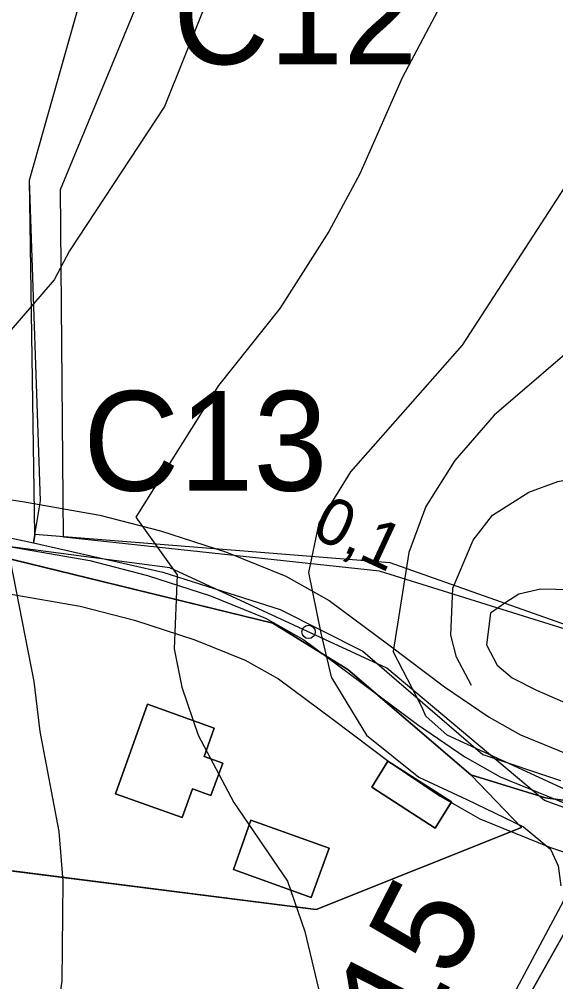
# Model space of a CAD drawing. Extents: x -709418 to -703832, y -1161719 to -1157826.
# Drawn here: x -706960.2 to -706879.4, y -1160731.8 to -1160586.9 of the extents above; entities that cross this region are included whole.
import ezdxf

# ---------------------------------------------------------------- set-up
doc = ezdxf.new("R2010")
doc.units = 0
for name, color, linetype in [('102_obvod PÚ', 7, 'Continuous'), ('106_zastavitelné plochy', 7, 'Continuous'), ('120_vrstevnice hlavní', 7, 'Continuous'), ('122_vrstevnice základní', 7, 'Continuous'), ('124_vrstevnice doplňková', 7, 'Continuous'), ('206_TTP_KN', 7, 'Continuous'), ('208_vodní plocha_KN', 7, 'Continuous'), ('209_zastavěná plocha_KN', 7, 'Continuous'), ('210_ostatní plocha_KN', 7, 'Continuous'), ('301_polní cesta_stav', 7, 'Continuous'), ('302_polní cesta_stav_popis', 7, 'Continuous'), ('708_el NN nadzemní a podzemní_ E.ON', 7, 'Continuous'), ('735_OP sítí TI', 7, 'Continuous'), ('Trasa-Hlavni  staniceni', 7, 'Continuous')]:
    doc.layers.add(name, color=color, linetype=linetype)

# ---------------------------------------------------------------- blocks, each defined once
blk = doc.blocks.new('_kolecko-HB')
blk.add_circle((0, 0.002), 0.5)

msp = doc.modelspace()

# ---------------------------------------------------------------- linework, layer by layer
at = {"layer": '102_obvod PÚ'}
for points in [[(-706870.56, -1160883.96), (-706944.84, -1160838.58), (-706921.79, -1160835.97), (-706901.92, -1160768.43), (-706976.61, -1160740.76), (-706985.75, -1160737.19), (-706990.89, -1160725.27), (-706995.67, -1160712.71), (-707009.56, -1160674.77), (-707008.6, -1160671.34), (-707008.48, -1160667.06), (-706969.8, -1160663.21), (-706958.02, -1160665.7), (-706956.95, -1160659.42), (-706958.64, -1160611.14), (-706949.83, -1160580.01)], [(-706988.4, -1160668.77), (-706969.5, -1160666.22), (-706922.01, -1160677.83), (-706910.69, -1160684.76), (-706892.21, -1160700.62), (-706884.54, -1160708.55), (-706915.45, -1160720.91), (-706977.89, -1160712.99), (-706988.4, -1160668.77)], [(-706988.4, -1160668.77), (-706977.89, -1160712.99), (-706915.45, -1160720.91), (-706884.54, -1160708.55), (-706892.21, -1160700.62), (-706910.69, -1160684.76), (-706922.01, -1160677.83), (-706969.5, -1160666.22), (-706988.4, -1160668.77)]]:
    msp.add_lwpolyline(points, dxfattribs=at)
at = {"layer": '106_zastavitelné plochy'}
msp.add_lwpolyline([(-706932.52, -1160560.71), (-706845.48, -1160575.71), (-706857.91, -1160684.99), (-706905.93, -1160669.99), (-706953.52, -1160664.85), (-706953.95, -1160612.56), (-706932.52, -1160560.71)], dxfattribs=at)
at = {"layer": '120_vrstevnice hlavní'}
for points in [[(-706863.47, -1160456.24), (-706885.92, -1160496.8), (-706889.39, -1160506.06), (-706892.57, -1160523.7), (-706896.62, -1160536.72), (-706901.83, -1160545.25), (-706924.11, -1160568.83), (-706929.6, -1160578.38), (-706938.28, -1160600.07), (-706952.6, -1160621.77), (-706954.92, -1160626.11), (-706961.71, -1160634.07), (-706970.97, -1160647.66), (-706973.72, -1160653.74), (-706963.38, -1160659.12)], [(-706963.38, -1160659.12), (-706957.95, -1160686.57), (-706957.09, -1160694.09), (-706954.19, -1160709.14), (-706953.61, -1160716.66), (-706953.76, -1160731.7), (-706956.07, -1160747.03), (-706959.83, -1160762.08), (-706963.45, -1160769.6), (-706969.53, -1160775.96), (-706972.85, -1160777.84), (-706976.61, -1160778.57), (-706984.13, -1160778.57), (-706989.34, -1160777.26), (-706992.56, -1160775.37), (-706996.28, -1160771.62), (-706997.44, -1160767.86), (-706996.14, -1160752.82), (-706996.74, -1160745.15), (-706998.43, -1160735.2), (-707003.72, -1160722.71), (-707014.77, -1160707), (-707023.62, -1160699.16)]]:
    msp.add_lwpolyline(points, dxfattribs=at)
at = {"layer": '122_vrstevnice základní'}
for points in [[(-706842.95, -1160459.18), (-706852.51, -1160473.37), (-706856.85, -1160481.47), (-706865.67, -1160507.5), (-706875.07, -1160541.35), (-706884.76, -1160562.18), (-706902.55, -1160595.74), (-706908.92, -1160610.2), (-706913.55, -1160618.88), (-706920.92, -1160630.45), (-706930.18, -1160642.02), (-706942.62, -1160661.84), (-706936.38, -1160670.55)], [(-706913.13, -1160686.07), (-706914.72, -1160679.29), (-706916.58, -1160670.17), (-706915, -1160662.76), (-706910.26, -1160655.05), (-706893.44, -1160635.95), (-706873.91, -1160605.86), (-706870.01, -1160598.92), (-706859.31, -1160564.2), (-706850.19, -1160540.48), (-706845.56, -1160515.02), (-706840.94, -1160498.82), (-706834.57, -1160482.62), (-706822.28, -1160459.91)], [(-706793.48, -1160461.4), (-706812.88, -1160496.22), (-706818.37, -1160508.95), (-706821.26, -1160524.86), (-706822.85, -1160559.86), (-706824.01, -1160572.59), (-706826.76, -1160588.5), (-706831.39, -1160601.23), (-706838.19, -1160610.78), (-706845.28, -1160617.14), (-706851.06, -1160621.05), (-706862.63, -1160626.98), (-706874.2, -1160634.07), (-706888.67, -1160646.51), (-706894.6, -1160653.3), (-706898.94, -1160660.25), (-706901.54, -1160667.19), (-706903.86, -1160682.09)], [(-706936.38, -1160670.55), (-706936.84, -1160681.65), (-706935.68, -1160687.44), (-706933.22, -1160694.67), (-706927.87, -1160704.8), (-706919.77, -1160716.66), (-706917.2, -1160724.22), (-706914.57, -1160735.13)], [(-706882.3, -1160687.87), (-706878.4, -1160689.61), (-706832.32, -1160699.98), (-706829.42, -1160698.58), (-706828.34, -1160696.75), (-706828.16, -1160695.16), (-706828.56, -1160692.24), (-706830.18, -1160689.53), (-706836.6, -1160685.42), (-706847.01, -1160680.06), (-706857.43, -1160676.59), (-706874.78, -1160672.83), (-706881.72, -1160672.69), (-706884.96, -1160673.45), (-706886.93, -1160674.71), (-706889.25, -1160676.3), (-706889.83, -1160681.08), (-706888.23, -1160684.11), (-706885.95, -1160686.01), (-706882.3, -1160687.87)], [(-706779.61, -1160729.12), (-706812.87, -1160720.27), (-706822.42, -1160718.39), (-706829.08, -1160716.22), (-706848.17, -1160711.45), (-706853.38, -1160709.57), (-706868.42, -1160706.24), (-706876.23, -1160703.64), (-706895.76, -1160694.67), (-706898.94, -1160691.78), (-706899.52, -1160690.48), (-706903.86, -1160682.09)], [(-706913.13, -1160686.07), (-706907.91, -1160694.67), (-706900.04, -1160700.96), (-706892.81, -1160704.37), (-706884.27, -1160708.45), (-706880.18, -1160711.81), (-706879.06, -1160714.31), (-706878.64, -1160717.36)]]:
    msp.add_lwpolyline(points, dxfattribs=at)
at = {"layer": '124_vrstevnice doplňková'}
msp.add_lwpolyline([(-706892.09, -1160687.19), (-706894.37, -1160682.9), (-706895.18, -1160679.63), (-706894.89, -1160672.54), (-706891.85, -1160665.31), (-706888.95, -1160661.53), (-706883.46, -1160658.08), (-706879.12, -1160656.49), (-706873.92, -1160655.47), (-706858.58, -1160655.04), (-706850.77, -1160654.17), (-706846.29, -1160652.87), (-706835.44, -1160648.53), (-706828.5, -1160643.76), (-706822.85, -1160638.41), (-706814.76, -1160626.11), (-706812.01, -1160618.88), (-706809.4, -1160605.28), (-706806.8, -1160585.61), (-706805.06, -1160567.1), (-706804.77, -1160534.7), (-706803.04, -1160525)], dxfattribs=at)
at = {"layer": '206_TTP_KN'}
for p, q in [((-706955.07, -1160598.53), (-706949.83, -1160580.01)), ((-706958.64, -1160611.14), (-706955.07, -1160598.53)), ((-706957.83, -1160664.47), (-706958.64, -1160611.14)), ((-706904.31, -1160668.73), (-706957.83, -1160664.47)), ((-706864.62, -1160682.8), (-706904.31, -1160668.73))]:
    msp.add_line(p, q, dxfattribs=at)
for points in [[(-706988.4, -1160668.77), (-706969.5, -1160666.22), (-706922.01, -1160677.83), (-706910.69, -1160684.76), (-706892.21, -1160700.62), (-706884.54, -1160708.55), (-706915.45, -1160720.91), (-706977.89, -1160712.99), (-706988.4, -1160668.77)], [(-706945.68, -1160703.47), (-706935.63, -1160707.06), (-706934.1, -1160702.76), (-706931.31, -1160703.75), (-706929.54, -1160698.87), (-706932.32, -1160697.89), (-706930.81, -1160693.61), (-706940.87, -1160690.01), (-706945.68, -1160703.47)], [(-706907.08, -1160702.5), (-706897.56, -1160708.68), (-706895.1, -1160704.71), (-706904.69, -1160698.59), (-706907.08, -1160702.5)], [(-706927.92, -1160714.89), (-706916.22, -1160719.11), (-706913.54, -1160711.68), (-706925.3, -1160707.47), (-706927.92, -1160714.89)]]:
    msp.add_lwpolyline(points, dxfattribs=at)
at = {"layer": '208_vodní plocha_KN'}
msp.add_line((-706900.82, -1160764.61), (-706878.23, -1160724.64), dxfattribs=at)
at = {"layer": '209_zastavěná plocha_KN'}
for p, q in [((-706945.68, -1160703.47), (-706940.87, -1160690.01)), ((-706940.87, -1160690.01), (-706930.81, -1160693.61)), ((-706930.81, -1160693.61), (-706932.32, -1160697.89)), ((-706932.32, -1160697.89), (-706929.54, -1160698.87)), ((-706929.54, -1160698.87), (-706931.31, -1160703.75)), ((-706907.08, -1160702.5), (-706904.69, -1160698.59)), ((-706904.69, -1160698.59), (-706895.1, -1160704.71)), ((-706935.63, -1160707.06), (-706945.68, -1160703.47)), ((-706934.1, -1160702.76), (-706935.63, -1160707.06)), ((-706931.31, -1160703.75), (-706934.1, -1160702.76)), ((-706897.56, -1160708.68), (-706907.08, -1160702.5)), ((-706895.1, -1160704.71), (-706897.56, -1160708.68)), ((-706927.92, -1160714.89), (-706925.3, -1160707.47)), ((-706925.3, -1160707.47), (-706913.54, -1160711.68)), ((-706913.54, -1160711.68), (-706916.22, -1160719.11)), ((-706916.22, -1160719.11), (-706927.92, -1160714.89))]:
    msp.add_line(p, q, dxfattribs=at)
at = {"layer": '210_ostatní plocha_KN'}
for p, q in [((-706969.8, -1160663.21), (-706958.02, -1160665.7)), ((-706957.83, -1160664.47), (-706958.02, -1160665.7)), ((-706958.02, -1160665.7), (-706938.53, -1160670.15)), ((-706958.02, -1160665.7), (-706938.53, -1160670.15)), ((-706904.31, -1160668.73), (-706957.83, -1160664.47)), ((-706922.01, -1160677.83), (-706969.5, -1160666.22)), ((-706938.53, -1160670.15), (-706920.91, -1160675.77)), ((-706938.53, -1160670.15), (-706920.91, -1160675.77)), ((-706864.62, -1160682.8), (-706904.31, -1160668.73)), ((-706920.91, -1160675.77), (-706908.45, -1160682.04)), ((-706920.91, -1160675.77), (-706908.45, -1160682.04)), ((-706910.69, -1160684.76), (-706922.01, -1160677.83)), ((-706908.45, -1160682.04), (-706890.4, -1160697.57)), ((-706908.45, -1160682.04), (-706890.4, -1160697.57)), ((-706892.21, -1160700.62), (-706910.69, -1160684.76)), ((-706890.4, -1160697.57), (-706878.69, -1160701.5)), ((-706890.4, -1160697.57), (-706878.69, -1160701.5)), ((-706884.54, -1160708.55), (-706892.21, -1160700.62)), ((-706892.21, -1160700.62), (-706880.97, -1160704.1)), ((-706880.97, -1160704.1), (-706892.21, -1160700.62)), ((-706880.97, -1160704.1), (-706827.47, -1160710.96)), ((-706827.47, -1160710.96), (-706880.97, -1160704.1)), ((-706915.45, -1160720.91), (-706884.54, -1160708.55)), ((-706977.89, -1160712.99), (-706915.45, -1160720.91)), ((-706878.23, -1160724.64), (-706900.82, -1160764.61))]:
    msp.add_line(p, q, dxfattribs=at)
at = {"layer": '301_polní cesta_stav'}
for points in [[(-706762.66, -1160716.21), (-706824.23, -1160716.56), (-706856.21, -1160713.46), (-706881.12, -1160704.52), (-706904.85, -1160684.58), (-706937.52, -1160669.46), (-706969.16, -1160665.33), (-707014.22, -1160664.99)], [(-706947.26, -1160839.72), (-706924.02, -1160838.5), (-706915.58, -1160811.64), (-706901.37, -1160762.92), (-706871.9, -1160707.83)]]:
    msp.add_lwpolyline(points, dxfattribs=at)
at = {"layer": '708_el NN nadzemní a podzemní_ E.ON'}
msp.add_lwpolyline([(-706992.48, -1160671.22), (-706994.3, -1160668.51), (-706992.92, -1160666.23), (-706986.59, -1160666.06), (-706976.36, -1160666.15), (-706974.99, -1160664.66), (-706969.54, -1160665.08), (-706960.83, -1160666.41), (-706949.53, -1160668.39), (-706940.84, -1160670.65), (-706931.37, -1160673.71), (-706923.1, -1160677.06), (-706917.32, -1160680.3), (-706908.73, -1160686.69), (-706900.24, -1160693.08), (-706893.11, -1160697.91), (-706887.77, -1160700.93), (-706877.8, -1160705.02)], dxfattribs=at)
at = {"layer": '735_OP sítí TI'}
for points in [[(-706998.3, -1160675.12), (-707002.6, -1160668.7), (-706996.93, -1160659.34), (-706986.65, -1160659.06), (-706979.41, -1160659.12), (-706977.84, -1160657.42), (-706968.74, -1160658.12), (-706959.7, -1160659.5), (-706948.04, -1160661.54), (-706938.88, -1160663.93), (-706928.98, -1160667.13), (-706920.06, -1160670.74), (-706913.5, -1160674.41), (-706904.54, -1160681.09), (-706896.17, -1160687.38), (-706889.42, -1160691.96), (-706884.71, -1160694.62), (-706875.38, -1160698.45)], [(-706985.73, -1160673.07), (-706973.31, -1160673.18), (-706972.14, -1160671.9), (-706970.34, -1160672.04), (-706961.96, -1160673.32), (-706951.02, -1160675.24), (-706942.8, -1160677.37), (-706933.76, -1160680.29), (-706926.14, -1160683.38), (-706921.14, -1160686.19), (-706912.92, -1160692.29), (-706904.31, -1160698.78), (-706896.8, -1160703.86), (-706890.83, -1160707.24), (-706880.22, -1160711.59), (-706871.92, -1160714.32), (-706861.77, -1160717.1), (-706852.71, -1160718.6), (-706840.19, -1160720.27), (-706830.75, -1160721.28), (-706824.58, -1160720.95), (-706814.34, -1160720.42), (-706800.63, -1160720.5), (-706800.24, -1160711.17)]]:
    msp.add_lwpolyline(points, dxfattribs=at)

# ---------------------------------------------------------------- block references
at = {"layer": 'Trasa-Hlavni  staniceni', "xscale": 1.999999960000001, "yscale": 1.9999999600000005, "rotation": -24.837937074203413}
msp.add_blockref('_kolecko-HB', (-706916.62, -1160679.13), dxfattribs=at)

# ---------------------------------------------------------------- texts
at = {"layer": '302_polní cesta_stav_popis'}
for s, p in [('C12', (-706937.03, -1160593.68)), ('C13', (-706950.56, -1160657.87))]:
    msp.add_text(s, height=15, dxfattribs=at).set_placement(p)
msp.add_text('C15', height=15, rotation=62.9208, dxfattribs=at).set_placement((-706906.57, -1160754.54))
at = {"layer": 'Trasa-Hlavni  staniceni'}
for s, height, rotation, p in [('0,1', 7, 335.1621, (-706916.42, -1160664.7)), ('0,2', 0.000000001, 61.8565, (-706886.49, -1160701.16))]:
    msp.add_text(s, height=height, rotation=rotation, dxfattribs=at).set_placement(p)

doc.saveas('drawing.dxf')
